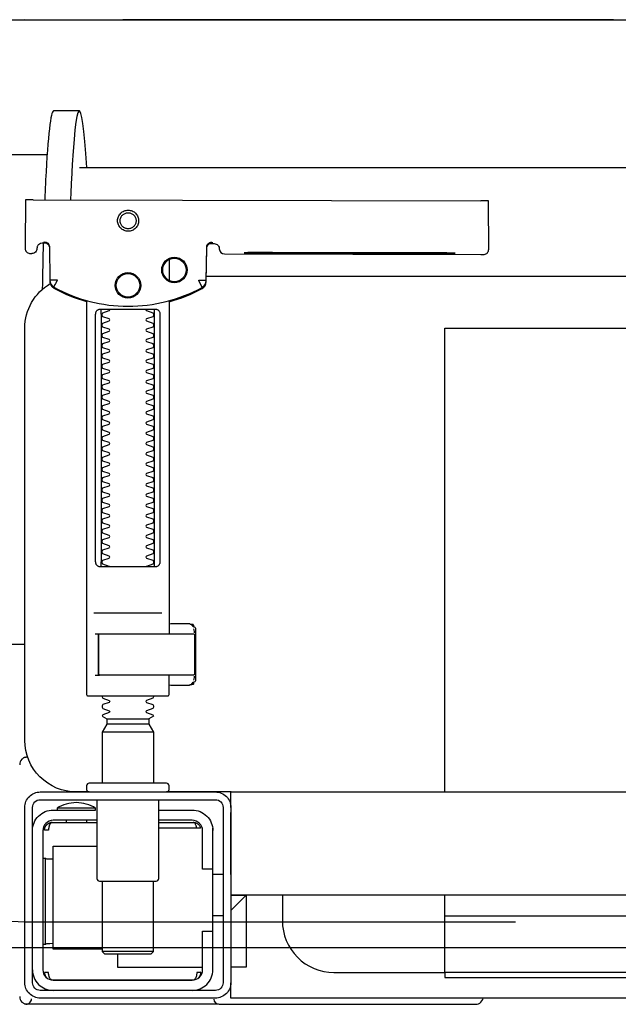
# Model space of a CAD drawing. Header units: millimetres. Extents: x 28600 to 181045, y -399112 to -163690.
# Tile 421 of 482: x 74494 to 74506, y -195445 to -195426. Entities that reach past the tile are written whole.
import ezdxf

# ---------------------------------------------------------------- set-up
doc = ezdxf.new("R2010")
doc.units = ezdxf.units.MM
doc.linetypes.add('CARKOVANA', pattern=[7.5, 5, -2.5])
doc.linetypes.add('HIDDEN2', pattern=[4.7625, 3.175, -1.5875])
doc.layers.get('0').update_dxf_attribs({"color": 8})
for name, color, linetype in [('!! 0_ Istn-sciany', 8, 'Continuous'), ('!! 1_Wyburzenia', 8, 'CARKOVANA'), ('!! 2 ZABUDOWA GK-MDF', 8, 'Continuous')]:
    doc.layers.add(name, color=color, linetype=linetype)
doc.layers.add('!!_@ wypos sanit nd', color=8, linetype='Continuous', plot=False)

# ---------------------------------------------------------------- blocks, each defined once
blk = doc.blocks.new('A$Cff2eaf8b')
for points in [[(-0.18941, 0.09963), (-0.19441, 0.09963)], [(-0.19567, 0.09113), (-0.20939, 0.09113)], [(-0.18941, 0.08863), (-0.04454, 0.08863), (-0.04035, 0.08853), (-0.03617, 0.08824), (-0.032, 0.08775), (-0.02786, 0.08707), (-0.02376, 0.08619), (-0.0197, 0.08513), (-0.0157, 0.08388), (-0.01176, 0.08244), (-0.00789, 0.08082), (-0.0041, 0.07902), (-0.0004, 0.07705), (0.0032, 0.0749), (0.0067, 0.0726), (0.01009, 0.07012), (0.01337, 0.0675)], [(-0.19839, 0.08237), (-0.11148, 0.08219)], [(-0.19594, 0.07411), (-0.19609, 0.07411), (-0.19639, 0.07411), (-0.19593, 0.07402), (-0.19578, 0.07396), (-0.19564, 0.07387), (-0.19551, 0.07376), (-0.1954, 0.07363), (-0.19532, 0.07349), (-0.19526, 0.07333), (-0.19523, 0.07317)], [(-0.16479, 0.06647), (-0.16466, 0.07302), (-0.16465, 0.07318), (-0.16461, 0.07333), (-0.16454, 0.07348), (-0.16445, 0.07361), (-0.16435, 0.07373), (-0.16422, 0.07383), (-0.16409, 0.07391), (-0.16394, 0.07396), (-0.16349, 0.07404), (-0.1638, 0.07405), (-0.16395, 0.07405)], [(-0.172, 0.07079), (-0.172, 0.06674)], [(-0.12195, 0.07209), (-0.15195, 0.07215)], [(-0.15195, 0.07205), (-0.12195, 0.07199)], [(0.16493, 0.0675), (-0.16477, 0.0675)], [(-0.172, 0.06279), (-0.172, -0.00182)], [(-0.1852, 0.06018), (-0.1852, 0.01218)], [(-0.1748, 0.01218), (-0.1748, 0.06018)], [(-0.11847, -0.0325), (-0.11847, 0.0575), (0.11153, 0.0575), (0.11153, -0.0325)], [(-0.17342, 0.00218), (-0.18659, 0.00218)], [(-0.172, 0.00012), (-0.17167, 0.00018), (-0.1682, 0.00018), (-0.1681, 0.00018), (-0.16799, 0.00016), (-0.16789, 0.00007), (-0.16779, 0.00006), (-0.16762, 0.00005), (-0.16752, 0.00005), (-0.16741, 0.00003), (-0.1673, -0.00004), (-0.16725, -0.00018), (-0.16725, -0.00044), (-0.16711, -0.00046), (-0.16701, -0.0005), (-0.16693, -0.00056), (-0.16688, -0.0007), (-0.16688, -0.01094), (-0.16692, -0.01107), (-0.16701, -0.01115), (-0.16725, -0.0112), (-0.16725, -0.01147), (-0.16728, -0.01157), (-0.16735, -0.01164), (-0.16746, -0.01168), (-0.16762, -0.01169), (-0.16775, -0.0117), (-0.16789, -0.01172), (-0.16797, -0.01179), (-0.16807, -0.01182), (-0.1682, -0.01182), (-0.17167, -0.01182), (-0.172, -0.01177)], [(-0.16829, 0.00017), (-0.16772, 0.00003), (-0.16738, -0.00042)], [(-0.18633, -0.00182), (-0.17526, -0.00182), (-0.17367, -0.00182)], [(-0.16723, -0.00083), (-0.16714, -0.00136), (-0.16713, -0.00163)], [(-0.2, -0.00387), (-0.20939, -0.00387)], [(-0.18633, -0.00982), (-0.18551, -0.00982), (-0.18567, -0.00972), (-0.1857, -0.00962)], [(-0.16738, -0.01122), (-0.16772, -0.01167), (-0.16829, -0.01182)], [(-0.16713, -0.01002), (-0.16714, -0.01028), (-0.16723, -0.01081)], [(-0.1841, -0.0183), (-0.1759, -0.0183)], [(-0.175, -0.02092), (-0.185, -0.02092)], [(-0.1759, -0.01936), (-0.1841, -0.01936)], [(-0.20001, -0.0258), (-0.19988, -0.02576), (-0.19976, -0.02573), (-0.19963, -0.02571), (-0.19948, -0.02571)], [(-0.16, -0.0355), (-0.16, -0.0325), (0.16, -0.0325), (0.16, -0.0355)], [(-0.192, -0.038), (-0.192, -0.0384)], [(-0.188, -0.038), (-0.188, -0.0384)], [(-0.16, -0.0485), (-0.16, -0.0365)], [(-0.19478, -0.0384), (-0.186, -0.0384)], [(-0.16664, -0.0395), (-0.16666, -0.03934), (-0.16669, -0.03923), (-0.16672, -0.03912), (-0.16675, -0.03902), (-0.16679, -0.03892), (-0.16684, -0.03881), (-0.16689, -0.03872), (-0.16695, -0.03863), (-0.16702, -0.03855), (-0.1671, -0.03848), (-0.16718, -0.03843), (-0.16729, -0.0384), (-0.16718, -0.03841), (-0.16708, -0.03842), (-0.16696, -0.03845), (-0.16686, -0.03848), (-0.16677, -0.03851), (-0.16666, -0.03856), (-0.16657, -0.03861), (-0.16646, -0.03868), (-0.16636, -0.03876), (-0.16627, -0.03884), (-0.16618, -0.03894), (-0.1661, -0.03904), (-0.16603, -0.03915), (-0.16598, -0.03926), (-0.16593, -0.03938), (-0.16589, -0.0395), (-0.174, -0.0395)], [(-0.174, -0.0384), (-0.16722, -0.0384)], [(-0.185, -0.063), (-0.1945, -0.063), (-0.1945, -0.043), (-0.186, -0.043)], [(-0.19591, -0.04539), (-0.19602, -0.04539), (-0.19616, -0.04539), (-0.19632, -0.04539), (-0.1965, -0.04539)], [(-0.1615, -0.0485), (-0.1635, -0.0485)], [(-0.185, -0.0498), (-0.185, -0.06342), (-0.1845, -0.06392), (-0.1755, -0.06392), (-0.175, -0.06342), (-0.175, -0.0498)], [(0.16, -0.0555), (0.157, -0.0525), (0.16, -0.0525), (-0.16, -0.0525), (-0.157, -0.0525), (-0.16, -0.0555)], [(-0.157, -0.0525), (-0.157, -0.0665), (-0.16, -0.0665)], [(0.10602, -0.0525), (0.10602, -0.05658), (-0.11847, -0.05658)], [(-0.1615, -0.0565), (-0.1635, -0.0565)], [(-0.1965, -0.06201), (-0.19632, -0.06201), (-0.19616, -0.06201), (-0.19602, -0.06201), (-0.19591, -0.06201)], [(-0.175, -0.06342), (-0.185, -0.06342)], [(-0.182, -0.06392), (-0.182, -0.0665), (-0.1655, -0.0665)], [(-0.16636, -0.06865), (-0.16625, -0.06854), (-0.16619, -0.06847), (-0.16612, -0.06839), (-0.16606, -0.0683), (-0.16601, -0.0682), (-0.16596, -0.06811), (-0.16592, -0.06801), (-0.16589, -0.0679), (-0.16586, -0.0678), (-0.16584, -0.06769), (-0.16583, -0.06759), (-0.16583, -0.06749), (-0.16593, -0.0675), (-0.16607, -0.0675), (-0.1663, -0.0675), (-0.16641, -0.0675), (-0.16651, -0.0675), (-0.16661, -0.0675), (-0.16661, -0.0676), (-0.16662, -0.0677), (-0.16663, -0.0678), (-0.16664, -0.0679), (-0.16665, -0.068), (-0.16667, -0.06811), (-0.1667, -0.06821), (-0.16673, -0.06831), (-0.16676, -0.06841), (-0.1668, -0.06852), (-0.16685, -0.06862), (-0.1669, -0.06871), (-0.16697, -0.0688), (-0.16704, -0.06887), (-0.16712, -0.06893), (-0.16725, -0.069), (-0.19475, -0.069), (-0.19493, -0.0689), (-0.19501, -0.06882), (-0.19508, -0.06874), (-0.19513, -0.06865), (-0.19518, -0.06855), (-0.19522, -0.06846), (-0.19526, -0.06835), (-0.19529, -0.06825), (-0.19532, -0.06813), (-0.19534, -0.06803), (-0.19536, -0.06793), (-0.19537, -0.06783), (-0.19538, -0.06772), (-0.19539, -0.0676), (-0.19539, -0.0675), (-0.19617, -0.06751), (-0.19616, -0.06762), (-0.19615, -0.06772), (-0.19613, -0.06783), (-0.19611, -0.06793), (-0.19607, -0.06803), (-0.19603, -0.06813), (-0.19598, -0.06823), (-0.19593, -0.06832), (-0.19586, -0.06841), (-0.19579, -0.06849), (-0.19572, -0.06857), (-0.19563, -0.06865)], [(-0.03305, -0.0725), (-0.16, -0.0725), (-0.16, -0.0695)]]:
    blk.add_lwpolyline(points)
for points in [[(-0.19989, 0.08236), (-0.19995, 0.07336, 0.009369), (-0.19994, 0.07293), (-0.19992, 0.07276), (-0.19986, 0.07259), (-0.19979, 0.07243), (-0.19968, 0.07229), (-0.19955, 0.07217), (-0.19941, 0.07208), (-0.19924, 0.07201), (-0.19908, 0.07197), (-0.19895, 0.07196), (-0.1988, 0.07196)], [(-0.16413, 0.07389), (-0.16324, 0.07389), (-0.16303, 0.07386), (-0.16283, 0.0738), (-0.16264, 0.07369), (-0.16249, 0.07354), (-0.16237, 0.07337), (-0.16228, 0.07317), (-0.16225, 0.07297, 0.002299), (-0.16224, 0.07285, 0.40455), (-0.16124, 0.07188), (-0.11145, 0.07178), (-0.11127, 0.07178), (-0.11111, 0.07178), (-0.111, 0.07178), (-0.11083, 0.07179), (-0.11065, 0.07183), (-0.11049, 0.0719), (-0.11033, 0.072), (-0.1102, 0.07212), (-0.11009, 0.07227), (-0.11001, 0.07243), (-0.10996, 0.07261), (-0.10995, 0.07279), (-0.10997, 0.08178), (-0.10998, 0.08217)], [(-0.19576, 0.07395), (-0.19665, 0.07395, 0.282591), (-0.19754, 0.0734), (-0.19758, 0.07331), (-0.19761, 0.0732), (-0.19763, 0.07311), (-0.19764, 0.07296, -0.415352), (-0.19865, 0.07196)], [(-0.19623, 0.07426), (-0.19588, 0.0742), (-0.19555, 0.07399), (-0.19533, 0.07367), (-0.19523, 0.07332), (-0.19513, 0.06676), (-0.19513, 0.0667, 0.265347), (-0.19435, 0.06544, 0.125711), (-0.17997, 0.06173, 0.125711), (-0.16558, 0.06538, 0.26954), (-0.1648, 0.06667), (-0.16467, 0.07322), (-0.16464, 0.07344), (-0.16456, 0.07365), (-0.16444, 0.07383), (-0.16428, 0.07399), (-0.1641, 0.0741), (-0.16389, 0.07417), (-0.16368, 0.0742)], [(-0.15993, -0.0325), (-0.17249, -0.0325, 0.405519), (-0.172, -0.032), (-0.172, -0.0313, 0.414214), (-0.1725, -0.0308), (-0.1875, -0.0308, 0.414214), (-0.188, -0.0313), (-0.188, -0.032, 0.405519), (-0.18751, -0.0325), (-0.19, -0.0325, -0.414214), (-0.2, -0.0225), (-0.2, 0.0575, -0.266001), (-0.19506, 0.06612)], [(-0.19513, 0.06651), (-0.19511, 0.06632), (-0.19509, 0.06622), (-0.19506, 0.06612), (-0.19503, 0.06602), (-0.19498, 0.06592), (-0.19493, 0.06582), (-0.19488, 0.06573), (-0.19482, 0.06564), (-0.19475, 0.06556), (-0.19468, 0.06548), (-0.1946, 0.06541), (-0.19452, 0.06535), (-0.19443, 0.06529), (-0.19434, 0.06524), (-0.19358, 0.06483), (-0.19281, 0.06445), (-0.19203, 0.0641), (-0.19125, 0.06376), (-0.19045, 0.06345), (-0.18964, 0.06316), (-0.18882, 0.06289), (-0.188, 0.06265), (-0.188, -0.01362, 0.414214), (-0.1878, -0.01382), (-0.17545, -0.01382), (-0.1722, -0.01382, 0.414214), (-0.172, -0.01362), (-0.172, -0.00982)], [(-0.172, 0.0626), (-0.17117, 0.06284), (-0.17034, 0.0631), (-0.16952, 0.06339), (-0.16872, 0.0637), (-0.16792, 0.06404), (-0.16713, 0.06439), (-0.16635, 0.06477), (-0.16558, 0.06518), (-0.16557, 0.06518, 0.269546), (-0.16479, 0.06647)], [(-0.18353, 0.01118, 0.182836), (-0.18364, 0.01127), (-0.18485, 0.01168, 0.050055), (-0.185, 0.01194), (-0.185, 0.01222, 0.050055), (-0.18485, 0.01248), (-0.18364, 0.01289, 0.719897), (-0.18364, 0.01327), (-0.18485, 0.01368, 0.050055), (-0.185, 0.01394), (-0.185, 0.01422, 0.050055), (-0.18485, 0.01448), (-0.18364, 0.01489, 0.719897), (-0.18364, 0.01527), (-0.18485, 0.01568, 0.050055), (-0.185, 0.01594), (-0.185, 0.01622, 0.050055), (-0.18485, 0.01648), (-0.18364, 0.01689, 0.719897), (-0.18364, 0.01727), (-0.18485, 0.01768, 0.050055), (-0.185, 0.01794), (-0.185, 0.01822, 0.050055), (-0.18485, 0.01848), (-0.18364, 0.01889, 0.719897), (-0.18364, 0.01927), (-0.18485, 0.01968, 0.050055), (-0.185, 0.01994), (-0.185, 0.02022, 0.050055), (-0.18485, 0.02048), (-0.18364, 0.02089, 0.719897), (-0.18364, 0.02127), (-0.18485, 0.02168, 0.050055), (-0.185, 0.02194), (-0.185, 0.02222, 0.050055), (-0.18485, 0.02248), (-0.18364, 0.02289, 0.719897), (-0.18364, 0.02327), (-0.18485, 0.02368, 0.050055), (-0.185, 0.02394), (-0.185, 0.02422, 0.050055), (-0.18485, 0.02448), (-0.18364, 0.02489, 0.719897), (-0.18364, 0.02527), (-0.18485, 0.02568, 0.050055), (-0.185, 0.02594), (-0.185, 0.02622, 0.050055), (-0.18485, 0.02648), (-0.18364, 0.02689, 0.719897), (-0.18364, 0.02727), (-0.18485, 0.02768, 0.050055), (-0.185, 0.02794), (-0.185, 0.02822, 0.050055), (-0.18485, 0.02848), (-0.18364, 0.02889, 0.719897), (-0.18364, 0.02927), (-0.18485, 0.02968, 0.050055), (-0.185, 0.02994), (-0.185, 0.03022, 0.050055), (-0.18485, 0.03048), (-0.18364, 0.03089, 0.719897), (-0.18364, 0.03127), (-0.18485, 0.03168, 0.050055), (-0.185, 0.03194), (-0.185, 0.03222, 0.050055), (-0.18485, 0.03248), (-0.18364, 0.03289, 0.719897), (-0.18364, 0.03327), (-0.18485, 0.03368, 0.050055), (-0.185, 0.03394), (-0.185, 0.03422, 0.050055), (-0.18485, 0.03448), (-0.18364, 0.03489, 0.719897), (-0.18364, 0.03527), (-0.18485, 0.03568, 0.050055), (-0.185, 0.03594), (-0.185, 0.03622, 0.050055), (-0.18485, 0.03648), (-0.18364, 0.03689, 0.719897), (-0.18364, 0.03727), (-0.18485, 0.03768, 0.050055), (-0.185, 0.03794), (-0.185, 0.03822, 0.050055), (-0.18485, 0.03848), (-0.18364, 0.03889, 0.719897), (-0.18364, 0.03927), (-0.18485, 0.03968, 0.050055), (-0.185, 0.03994), (-0.185, 0.04022, 0.050055), (-0.18485, 0.04048), (-0.18364, 0.04089, 0.719897), (-0.18364, 0.04127), (-0.18485, 0.04168, 0.050055), (-0.185, 0.04194), (-0.185, 0.04222, 0.050055), (-0.18485, 0.04248), (-0.18364, 0.04289, 0.719897), (-0.18364, 0.04327), (-0.18485, 0.04368, 0.050055), (-0.185, 0.04394), (-0.185, 0.04422, 0.050055), (-0.18485, 0.04448), (-0.18364, 0.04489, 0.719897), (-0.18364, 0.04527), (-0.18485, 0.04568, 0.050055), (-0.185, 0.04594), (-0.185, 0.04622, 0.050055), (-0.18485, 0.04648), (-0.18364, 0.04689, 0.719897), (-0.18364, 0.04727), (-0.18485, 0.04768, 0.050055), (-0.185, 0.04794), (-0.185, 0.04822, 0.050055), (-0.18485, 0.04848), (-0.18364, 0.04889, 0.719897), (-0.18364, 0.04927), (-0.18485, 0.04968, 0.050055), (-0.185, 0.04994), (-0.185, 0.05022, 0.050055), (-0.18485, 0.05048), (-0.18364, 0.05089, 0.719897), (-0.18364, 0.05127), (-0.18485, 0.05168, 0.050055), (-0.185, 0.05194), (-0.185, 0.05222, 0.050055), (-0.18485, 0.05248), (-0.18364, 0.05289, 0.719897), (-0.18364, 0.05327), (-0.18485, 0.05368, 0.050055), (-0.185, 0.05394), (-0.185, 0.05422, 0.050055), (-0.18485, 0.05448), (-0.18364, 0.05489, 0.719897), (-0.18364, 0.05527), (-0.18485, 0.05568, 0.050055), (-0.185, 0.05594), (-0.185, 0.05622, 0.050055), (-0.18485, 0.05648), (-0.18364, 0.05689, 0.719897), (-0.18364, 0.05727), (-0.18485, 0.05768, 0.050055), (-0.185, 0.05794), (-0.185, 0.05822, 0.050055), (-0.18485, 0.05848), (-0.18364, 0.05889, 0.719897), (-0.18364, 0.05927), (-0.18485, 0.05968, 0.050055), (-0.185, 0.05994), (-0.185, 0.06022, 0.050055), (-0.18485, 0.06048), (-0.18364, 0.06089, 0.474594), (-0.18353, 0.06118)], [(-0.17647, 0.06118, 0.474594), (-0.17636, 0.06089), (-0.17515, 0.06048, 0.050055), (-0.175, 0.06022), (-0.175, 0.05994, 0.050055), (-0.17515, 0.05968), (-0.17636, 0.05927, 0.719897), (-0.17636, 0.05889), (-0.17515, 0.05848, 0.050055), (-0.175, 0.05822), (-0.175, 0.05794, 0.050055), (-0.17515, 0.05768), (-0.17636, 0.05727, 0.719897), (-0.17636, 0.05689), (-0.17515, 0.05648, 0.050055), (-0.175, 0.05622), (-0.175, 0.05594, 0.050055), (-0.17515, 0.05568), (-0.17636, 0.05527, 0.719897), (-0.17636, 0.05489), (-0.17515, 0.05448, 0.050055), (-0.175, 0.05422), (-0.175, 0.05394, 0.050055), (-0.17515, 0.05368), (-0.17636, 0.05327, 0.719897), (-0.17636, 0.05289), (-0.17515, 0.05248, 0.050055), (-0.175, 0.05222), (-0.175, 0.05194, 0.050055), (-0.17515, 0.05168), (-0.17636, 0.05127, 0.719897), (-0.17636, 0.05089), (-0.17515, 0.05048, 0.050055), (-0.175, 0.05022), (-0.175, 0.04994, 0.050055), (-0.17515, 0.04968), (-0.17636, 0.04927, 0.719897), (-0.17636, 0.04889), (-0.17515, 0.04848, 0.050055), (-0.175, 0.04822), (-0.175, 0.04794, 0.050055), (-0.17515, 0.04768), (-0.17636, 0.04727, 0.719897), (-0.17636, 0.04689), (-0.17515, 0.04648, 0.050055), (-0.175, 0.04622), (-0.175, 0.04594, 0.050055), (-0.17515, 0.04568), (-0.17636, 0.04527, 0.719897), (-0.17636, 0.04489), (-0.17515, 0.04448, 0.050055), (-0.175, 0.04422), (-0.175, 0.04394, 0.050055), (-0.17515, 0.04368), (-0.17636, 0.04327, 0.719897), (-0.17636, 0.04289), (-0.17515, 0.04248, 0.050055), (-0.175, 0.04222), (-0.175, 0.04194, 0.050055), (-0.17515, 0.04168), (-0.17636, 0.04127, 0.719897), (-0.17636, 0.04089), (-0.17515, 0.04048, 0.050055), (-0.175, 0.04022), (-0.175, 0.03994, 0.050055), (-0.17515, 0.03968), (-0.17636, 0.03927, 0.719897), (-0.17636, 0.03889), (-0.17515, 0.03848, 0.050055), (-0.175, 0.03822), (-0.175, 0.03794, 0.050055), (-0.17515, 0.03768), (-0.17636, 0.03727, 0.719897), (-0.17636, 0.03689), (-0.17515, 0.03648, 0.050055), (-0.175, 0.03622), (-0.175, 0.03594, 0.050055), (-0.17515, 0.03568), (-0.17636, 0.03527, 0.719897), (-0.17636, 0.03489), (-0.17515, 0.03448, 0.050055), (-0.175, 0.03422), (-0.175, 0.03394, 0.050055), (-0.17515, 0.03368), (-0.17636, 0.03327, 0.719897), (-0.17636, 0.03289), (-0.17515, 0.03248, 0.050055), (-0.175, 0.03222), (-0.175, 0.03194, 0.050055), (-0.17515, 0.03168), (-0.17636, 0.03127, 0.719897), (-0.17636, 0.03089), (-0.17515, 0.03048, 0.050055), (-0.175, 0.03022), (-0.175, 0.02994, 0.050055), (-0.17515, 0.02968), (-0.17636, 0.02927, 0.719897), (-0.17636, 0.02889), (-0.17515, 0.02848, 0.050055), (-0.175, 0.02822), (-0.175, 0.02794, 0.050055), (-0.17515, 0.02768), (-0.17636, 0.02727, 0.719897), (-0.17636, 0.02689), (-0.17515, 0.02648, 0.050055), (-0.175, 0.02622), (-0.175, 0.02594, 0.050055), (-0.17515, 0.02568), (-0.17636, 0.02527, 0.719897), (-0.17636, 0.02489), (-0.17515, 0.02448, 0.050055), (-0.175, 0.02422), (-0.175, 0.02394, 0.050055), (-0.17515, 0.02368), (-0.17636, 0.02327, 0.719897), (-0.17636, 0.02289), (-0.17515, 0.02248, 0.050055), (-0.175, 0.02222), (-0.175, 0.02194, 0.050055), (-0.17515, 0.02168), (-0.17636, 0.02127, 0.719897), (-0.17636, 0.02089), (-0.17515, 0.02048, 0.050055), (-0.175, 0.02022), (-0.175, 0.01994, 0.050055), (-0.17515, 0.01968), (-0.17636, 0.01927, 0.719897), (-0.17636, 0.01889), (-0.17515, 0.01848, 0.050055), (-0.175, 0.01822), (-0.175, 0.01794, 0.050055), (-0.17515, 0.01768), (-0.17636, 0.01727, 0.719897), (-0.17636, 0.01689), (-0.17515, 0.01648, 0.050055), (-0.175, 0.01622), (-0.175, 0.01594, 0.050055), (-0.17515, 0.01568), (-0.17636, 0.01527, 0.719897), (-0.17636, 0.01489), (-0.17515, 0.01448, 0.050055), (-0.175, 0.01422), (-0.175, 0.01394, 0.050055), (-0.17515, 0.01368), (-0.17636, 0.01327, 0.719897), (-0.17636, 0.01289), (-0.17515, 0.01248, 0.050055), (-0.175, 0.01222), (-0.175, 0.01194, 0.050055), (-0.17515, 0.01168), (-0.17636, 0.01127, 0.182836), (-0.17647, 0.01118)], [(-0.1857, -0.00202), (-0.1857, -0.00962), (-0.1857, -0.00202), (-0.18567, -0.00192), (-0.18559, -0.00184), (-0.17696, -0.00182), (-0.16725, -0.00182, -0.414214), (-0.16705, -0.00202), (-0.16705, -0.00962, -0.414214), (-0.16725, -0.00982), (-0.18543, -0.00982), (-0.18553, -0.00978), (-0.1856, -0.00962)], [(-0.185, -0.01382), (-0.185, -0.01406, -0.050055), (-0.18485, -0.01432), (-0.18364, -0.01473, -0.719897), (-0.18364, -0.01511), (-0.18485, -0.01552, -0.050055), (-0.185, -0.01578), (-0.185, -0.01606, -0.050055), (-0.18485, -0.01632), (-0.18364, -0.01673, -0.719897), (-0.18364, -0.01711), (-0.18485, -0.01752, -0.050055), (-0.185, -0.01778), (-0.1841, -0.0183), (-0.1841, -0.01936), (-0.185, -0.02092), (-0.185, -0.0308)], [(-0.175, -0.01382), (-0.175, -0.01406, 0.050055), (-0.17515, -0.01432), (-0.17636, -0.01473, 0.719897), (-0.17636, -0.01511), (-0.17515, -0.01552, 0.050055), (-0.175, -0.01578), (-0.175, -0.01606, 0.050055), (-0.17515, -0.01632), (-0.17636, -0.01673, 0.719897), (-0.17636, -0.01711), (-0.17515, -0.01752, 0.050055), (-0.175, -0.01778), (-0.1759, -0.0183), (-0.1759, -0.01936), (-0.175, -0.02092), (-0.175, -0.0308)], [(-0.20011, -0.02584, 0.091301), (-0.20056, -0.02614, 0.198909), (-0.20099, -0.02721)], [(-0.19945, -0.02578, 0.170835), (-0.20011, -0.02584)], [(-0.186, -0.034), (-0.186, -0.0493, 0.414214), (-0.1855, -0.0498), (-0.1745, -0.0498, 0.414214), (-0.174, -0.0493), (-0.174, -0.034)], [(-0.1985, -0.04, -0.414214), (-0.1945, -0.036), (-0.18625, -0.036), (-0.18625, -0.03562), (-0.19375, -0.03562), (-0.19375, -0.036)], [(-0.18625, -0.03562, 0.119096), (-0.19, -0.03454, 0.119096), (-0.19375, -0.03562)], [(-0.174, -0.036), (-0.1675, -0.036, -0.414214), (-0.1635, -0.04), (-0.16353, -0.0395)], [(-0.186, -0.038), (-0.1945, -0.038, 0.414214), (-0.1965, -0.04), (-0.1965, -0.067, 0.414214), (-0.1945, -0.069), (-0.1675, -0.069, 0.414214), (-0.1655, -0.067), (-0.1655, -0.0595), (-0.1635, -0.0595), (-0.1635, -0.04)], [(-0.1635, -0.0475), (-0.1655, -0.0475), (-0.1655, -0.04, 0.414214), (-0.1675, -0.038), (-0.174, -0.038)], [(-0.1945, -0.06193), (-0.19515, -0.06194), (-0.19542, -0.06194), (-0.1956, -0.06194), (-0.19567, -0.06194, 0.116465), (-0.19589, -0.062), (-0.19601, -0.06205), (-0.19601, -0.04535), (-0.19589, -0.0454, 0.116465), (-0.19567, -0.04546), (-0.19542, -0.04546), (-0.19515, -0.04546), (-0.1945, -0.04547)], [(-0.15, -0.0525), (-0.15, -0.0575, 0.414214), (-0.14, -0.0675), (-0.11847, -0.0675), (-0.11847, -0.0525)], [(-0.1675, -0.071, 0.414214), (-0.1635, -0.067), (-0.1635, -0.0595)], [(-0.1985, -0.067, 0.414214), (-0.1945, -0.071)], [(-0.20099, -0.0722, 0.198909), (-0.20056, -0.07326, 0.091301), (-0.20011, -0.07356)], [(-0.1633, -0.0727, 0.412536), (-0.1623, -0.0737), (-0.11251, -0.0737), (-0.11222, -0.07367), (-0.11194, -0.07358), (-0.11168, -0.07345), (-0.11145, -0.07326), (-0.11126, -0.07304), (-0.11112, -0.07278), (-0.11104, -0.0725)], [(-0.16237, -0.07369), (-0.1625, -0.07369), (-0.16269, -0.07369), (-0.16294, -0.07369), (-0.16323, -0.07369), (-0.16357, -0.07369), (-0.16393, -0.07369), (-0.16428, -0.07369), (-0.19771, -0.07369), (-0.19841, -0.07369), (-0.19903, -0.07369), (-0.19948, -0.07369), (-0.19961, -0.07369), (-0.19973, -0.07367), (-0.19984, -0.07365), (-0.20003, -0.07359, 0.517033), (-0.1987, -0.07266)]]:
    blk.add_lwpolyline(points, format="xyb")
for points in [[(-0.17994, 0.08038), (-0.17974, 0.08037), (-0.17954, 0.08034), (-0.17935, 0.08029), (-0.17916, 0.08022), (-0.17897, 0.08013), (-0.1788, 0.08003), (-0.17864, 0.07991), (-0.17849, 0.07978), (-0.17836, 0.07963), (-0.17824, 0.07947), (-0.17814, 0.07929), (-0.17805, 0.07911), (-0.17798, 0.07892), (-0.17793, 0.07873), (-0.17791, 0.07853), (-0.1779, 0.07833), (-0.17791, 0.07813), (-0.17794, 0.07793), (-0.17799, 0.07773), (-0.17805, 0.07754), (-0.17814, 0.07736), (-0.17824, 0.07719), (-0.17836, 0.07703), (-0.1785, 0.07688), (-0.17865, 0.07675), (-0.17881, 0.07663), (-0.17898, 0.07652), (-0.17916, 0.07644), (-0.17935, 0.07637), (-0.17955, 0.07632), (-0.17975, 0.07629), (-0.17995, 0.07628), (-0.18015, 0.07629), (-0.18035, 0.07632), (-0.18054, 0.07637), (-0.18073, 0.07644), (-0.18091, 0.07653), (-0.18109, 0.07663), (-0.18125, 0.07675), (-0.18139, 0.07689), (-0.18153, 0.07704), (-0.18165, 0.0772), (-0.18175, 0.07737), (-0.18184, 0.07755), (-0.1819, 0.07774), (-0.18195, 0.07794), (-0.18198, 0.07813), (-0.18199, 0.07834), (-0.18198, 0.07854), (-0.18195, 0.07873), (-0.1819, 0.07893), (-0.18183, 0.07912), (-0.18175, 0.0793), (-0.18164, 0.07947), (-0.18152, 0.07963), (-0.18139, 0.07978), (-0.18124, 0.07992), (-0.18108, 0.08004), (-0.18091, 0.08014), (-0.18072, 0.08022), (-0.18053, 0.08029), (-0.18034, 0.08034), (-0.18014, 0.08037)], [(-0.17994, 0.07987), (-0.17979, 0.07987), (-0.17964, 0.07984), (-0.17949, 0.07981), (-0.17935, 0.07976), (-0.17921, 0.07969), (-0.17908, 0.07961), (-0.17896, 0.07952), (-0.17885, 0.07942), (-0.17874, 0.07931), (-0.17865, 0.07918), (-0.17858, 0.07905), (-0.17851, 0.07892), (-0.17846, 0.07877), (-0.17842, 0.07862), (-0.1784, 0.07847), (-0.17839, 0.07832), (-0.1784, 0.07817), (-0.17842, 0.07802), (-0.17846, 0.07787), (-0.17851, 0.07773), (-0.17858, 0.07759), (-0.17866, 0.07746), (-0.17875, 0.07734), (-0.17885, 0.07723), (-0.17896, 0.07712), (-0.17909, 0.07703), (-0.17922, 0.07696), (-0.17935, 0.07689), (-0.1795, 0.07684), (-0.17964, 0.0768), (-0.1798, 0.07678), (-0.17995, 0.07677), (-0.1801, 0.07678), (-0.18025, 0.07681), (-0.1804, 0.07684), (-0.18054, 0.07689), (-0.18068, 0.07696), (-0.18081, 0.07704), (-0.18093, 0.07713), (-0.18104, 0.07723), (-0.18114, 0.07734), (-0.18123, 0.07747), (-0.18131, 0.0776), (-0.18138, 0.07773), (-0.18143, 0.07788), (-0.18146, 0.07803), (-0.18149, 0.07818), (-0.18149, 0.07833), (-0.18149, 0.07848), (-0.18146, 0.07863), (-0.18143, 0.07878), (-0.18137, 0.07892), (-0.18131, 0.07906), (-0.18123, 0.07919), (-0.18114, 0.07931), (-0.18104, 0.07942), (-0.18092, 0.07952), (-0.1808, 0.07962), (-0.18067, 0.07969), (-0.18053, 0.07976), (-0.18039, 0.07981), (-0.18024, 0.07985), (-0.18009, 0.07987)], [(-0.17471, 0.06118), (-0.17462, 0.06118), (-0.17454, 0.06117), (-0.17445, 0.06115), (-0.17437, 0.06113), (-0.17428, 0.06109), (-0.1742, 0.06105), (-0.17413, 0.061), (-0.17406, 0.06095), (-0.174, 0.06088), (-0.17394, 0.06081), (-0.17389, 0.06072), (-0.17384, 0.06062), (-0.17381, 0.06052), (-0.17378, 0.06041), (-0.17376, 0.06029), (-0.17376, 0.06018), (-0.17376, 0.01218), (-0.17376, 0.01206), (-0.17378, 0.01195), (-0.17381, 0.01184), (-0.17384, 0.01173), (-0.17389, 0.01164), (-0.17394, 0.01155), (-0.174, 0.01148), (-0.17406, 0.01141), (-0.17413, 0.01135), (-0.1742, 0.01131), (-0.17428, 0.01126), (-0.17437, 0.01123), (-0.17445, 0.01121), (-0.17454, 0.01119), (-0.17462, 0.01118), (-0.17471, 0.01118), (-0.18529, 0.01118), (-0.18538, 0.01118), (-0.18547, 0.01119), (-0.18555, 0.01121), (-0.18564, 0.01123), (-0.18572, 0.01126), (-0.1858, 0.01131), (-0.18587, 0.01135), (-0.18594, 0.01141), (-0.18601, 0.01148), (-0.18606, 0.01155), (-0.18612, 0.01164), (-0.18616, 0.01173), (-0.1862, 0.01184), (-0.18623, 0.01195), (-0.18624, 0.01206), (-0.18625, 0.01218), (-0.18625, 0.06018), (-0.18624, 0.06029), (-0.18623, 0.06041), (-0.1862, 0.06052), (-0.18616, 0.06062), (-0.18612, 0.06072), (-0.18606, 0.06081), (-0.18601, 0.06088), (-0.18594, 0.06095), (-0.18587, 0.061), (-0.1858, 0.06105), (-0.18572, 0.06109), (-0.18564, 0.06113), (-0.18555, 0.06115), (-0.18547, 0.06117), (-0.18538, 0.06118), (-0.18529, 0.06118)], [(-0.19467, -0.0384), (-0.19467, -0.0384), (-0.19467, -0.0384), (-0.19466, -0.0384), (-0.19466, -0.0384), (-0.19466, -0.0384), (-0.19466, -0.0384), (-0.19466, -0.0384), (-0.19466, -0.0384), (-0.19466, -0.0384), (-0.19466, -0.0384), (-0.19466, -0.0384), (-0.19466, -0.0384), (-0.19466, -0.0384), (-0.19466, -0.0384), (-0.19467, -0.0384), (-0.19467, -0.0384), (-0.19467, -0.0384), (-0.19467, -0.0384), (-0.19467, -0.0384), (-0.19468, -0.0384), (-0.19468, -0.0384), (-0.19468, -0.0384), (-0.19469, -0.0384), (-0.1947, -0.0384), (-0.19471, -0.0384), (-0.19471, -0.0384), (-0.19471, -0.0384), (-0.19471, -0.0384), (-0.19472, -0.0384), (-0.19472, -0.0384), (-0.19472, -0.0384), (-0.19472, -0.03841), (-0.19473, -0.03841), (-0.19473, -0.03841), (-0.19473, -0.03841), (-0.19473, -0.03841), (-0.19473, -0.03841), (-0.19474, -0.03841), (-0.19474, -0.03841), (-0.19474, -0.03841), (-0.19474, -0.03841), (-0.19474, -0.03841), (-0.19474, -0.03841), (-0.19475, -0.03841), (-0.19475, -0.03841), (-0.19475, -0.03841), (-0.19475, -0.03841), (-0.19476, -0.03841), (-0.19476, -0.03841), (-0.19476, -0.03841), (-0.19476, -0.03841), (-0.19477, -0.03842), (-0.19477, -0.03842), (-0.19477, -0.03842), (-0.19478, -0.03842), (-0.19479, -0.03842), (-0.19479, -0.03842), (-0.1948, -0.03843), (-0.19481, -0.03843), (-0.19481, -0.03843), (-0.19482, -0.03844), (-0.19483, -0.03844), (-0.19484, -0.03844), (-0.19484, -0.03845), (-0.19485, -0.03845), (-0.19486, -0.03845), (-0.19486, -0.03846), (-0.19487, -0.03846), (-0.19488, -0.03847), (-0.19489, -0.03847), (-0.19489, -0.03848), (-0.1949, -0.03848), (-0.19491, -0.03849), (-0.19491, -0.03849), (-0.19492, -0.0385), (-0.19493, -0.0385), (-0.19493, -0.03851), (-0.19494, -0.03851), (-0.19495, -0.03852), (-0.19495, -0.03852), (-0.19496, -0.03853), (-0.19497, -0.03854), (-0.19497, -0.03854), (-0.19498, -0.03855), (-0.19499, -0.03856), (-0.19499, -0.03856), (-0.195, -0.03857), (-0.19501, -0.03858), (-0.19501, -0.03859), (-0.19502, -0.03859), (-0.19503, -0.0386), (-0.19503, -0.03861), (-0.19504, -0.03862), (-0.19505, -0.03862), (-0.19505, -0.03863), (-0.19506, -0.03864), (-0.19507, -0.03865), (-0.19507, -0.03866), (-0.19508, -0.03867), (-0.19508, -0.03868), (-0.19509, -0.03869), (-0.1951, -0.03869), (-0.1951, -0.0387), (-0.19511, -0.03871), (-0.19511, -0.03872), (-0.19512, -0.03873), (-0.19512, -0.03874), (-0.19513, -0.03875), (-0.19514, -0.03876), (-0.19514, -0.03877), (-0.19515, -0.03878), (-0.19515, -0.03879), (-0.19516, -0.0388), (-0.19516, -0.03881), (-0.19517, -0.03882), (-0.19517, -0.03884), (-0.19518, -0.03885), (-0.19518, -0.03886), (-0.19519, -0.03887), (-0.1952, -0.03888), (-0.1952, -0.03889), (-0.19521, -0.0389), (-0.19521, -0.03891), (-0.19521, -0.03893), (-0.19522, -0.03894), (-0.19522, -0.03895), (-0.19523, -0.03896), (-0.19523, -0.03897), (-0.19524, -0.03899), (-0.19524, -0.039), (-0.19525, -0.03901), (-0.19525, -0.03902), (-0.19526, -0.03905), (-0.19527, -0.03907), (-0.19528, -0.0391), (-0.19528, -0.03912), (-0.19529, -0.03915), (-0.1953, -0.03918), (-0.19531, -0.0392), (-0.19531, -0.03923), (-0.19532, -0.03926), (-0.19532, -0.03928), (-0.19533, -0.03931), (-0.19533, -0.03933), (-0.19534, -0.03936), (-0.19534, -0.03939), (-0.19535, -0.03941), (-0.19535, -0.03944), (-0.19536, -0.03947), (-0.19536, -0.03949), (-0.19536, -0.03952), (-0.19537, -0.03955), (-0.19537, -0.03957), (-0.19537, -0.0396), (-0.19537, -0.03961), (-0.19537, -0.03962), (-0.19538, -0.03963), (-0.19538, -0.03963), (-0.19538, -0.03964), (-0.19538, -0.03965), (-0.19538, -0.03965), (-0.19538, -0.03966), (-0.19538, -0.03966), (-0.19538, -0.03967), (-0.19538, -0.03967), (-0.19538, -0.03968), (-0.19538, -0.03969), (-0.19538, -0.03969), (-0.19538, -0.0397), (-0.19538, -0.0397), (-0.19538, -0.0397), (-0.19538, -0.03971), (-0.19538, -0.03971), (-0.19538, -0.03972), (-0.19538, -0.03972), (-0.19538, -0.03972), (-0.19538, -0.03973), (-0.19538, -0.03973), (-0.19538, -0.03973), (-0.19538, -0.03974), (-0.19538, -0.03974), (-0.19538, -0.03974), (-0.19538, -0.03974), (-0.19538, -0.03975), (-0.19538, -0.03975), (-0.19538, -0.03975), (-0.19538, -0.03976), (-0.19538, -0.03976), (-0.19538, -0.03977), (-0.19538, -0.03977), (-0.19539, -0.03978), (-0.19539, -0.03978), (-0.19539, -0.03979), (-0.19539, -0.03979), (-0.19539, -0.03979), (-0.19539, -0.0398), (-0.19539, -0.0398), (-0.19539, -0.03981), (-0.19539, -0.03981), (-0.19539, -0.03982), (-0.19538, -0.03982), (-0.19538, -0.03983), (-0.19538, -0.03983), (-0.19538, -0.03984), (-0.19538, -0.03984), (-0.19538, -0.03984), (-0.19538, -0.03985), (-0.19538, -0.03986), (-0.19538, -0.03986), (-0.19538, -0.03987), (-0.19538, -0.03987), (-0.19538, -0.03987), (-0.19538, -0.03988), (-0.19538, -0.03988), (-0.19538, -0.03989), (-0.19538, -0.03989), (-0.19538, -0.03989), (-0.19538, -0.03989), (-0.19538, -0.0399), (-0.19538, -0.0399), (-0.19539, -0.0399), (-0.19539, -0.0399), (-0.19539, -0.0399), (-0.19539, -0.0399), (-0.19539, -0.0399), (-0.19539, -0.03991), (-0.1954, -0.03991), (-0.1954, -0.03991), (-0.1954, -0.03991), (-0.1954, -0.03991), (-0.1954, -0.03991), (-0.19541, -0.03991), (-0.19541, -0.03991), (-0.19542, -0.03991), (-0.19542, -0.03991), (-0.19543, -0.0399), (-0.19544, -0.0399), (-0.19545, -0.0399), (-0.19545, -0.0399), (-0.19546, -0.0399), (-0.19546, -0.0399), (-0.19547, -0.0399), (-0.19547, -0.0399), (-0.19548, -0.0399), (-0.19549, -0.0399), (-0.1955, -0.0399), (-0.1955, -0.0399), (-0.19551, -0.0399), (-0.19552, -0.0399), (-0.19553, -0.0399), (-0.19554, -0.0399), (-0.19555, -0.0399), (-0.19556, -0.0399), (-0.19557, -0.0399), (-0.19558, -0.0399), (-0.19559, -0.0399), (-0.19561, -0.0399), (-0.19564, -0.0399), (-0.19566, -0.0399), (-0.19568, -0.0399), (-0.1957, -0.0399), (-0.19574, -0.0399), (-0.19576, -0.0399), (-0.19578, -0.0399), (-0.19595, -0.0399), (-0.19596, -0.0399), (-0.19598, -0.0399), (-0.19599, -0.0399), (-0.19601, -0.0399), (-0.19602, -0.0399), (-0.19603, -0.0399), (-0.19604, -0.0399), (-0.19605, -0.0399), (-0.19606, -0.0399), (-0.19607, -0.0399), (-0.19608, -0.0399), (-0.19609, -0.0399), (-0.1961, -0.0399), (-0.19611, -0.0399), (-0.19612, -0.0399), (-0.19613, -0.03989), (-0.19614, -0.03989), (-0.19614, -0.03989), (-0.19615, -0.03989), (-0.19615, -0.03989), (-0.19615, -0.03989), (-0.19615, -0.03989), (-0.19616, -0.03989), (-0.19616, -0.03989), (-0.19616, -0.03989), (-0.19616, -0.0399), (-0.19616, -0.0399), (-0.19616, -0.0399), (-0.19616, -0.0399), (-0.19616, -0.0399), (-0.19617, -0.0399), (-0.19617, -0.03991), (-0.19617, -0.03991), (-0.19617, -0.03991), (-0.19617, -0.03991), (-0.19617, -0.03991), (-0.19617, -0.03991), (-0.19617, -0.03991), (-0.19617, -0.03991), (-0.19617, -0.03991), (-0.19617, -0.03991), (-0.19617, -0.0399), (-0.19617, -0.0399), (-0.19617, -0.0399), (-0.19617, -0.03989), (-0.19617, -0.03989), (-0.19617, -0.03989), (-0.19617, -0.03988), (-0.19617, -0.03987), (-0.19617, -0.03986), (-0.19617, -0.03985), (-0.19617, -0.03984), (-0.19617, -0.03984), (-0.19617, -0.03984), (-0.19617, -0.03983), (-0.19617, -0.03983), (-0.19617, -0.03982), (-0.19617, -0.03982), (-0.19617, -0.03981), (-0.19616, -0.0398), (-0.19616, -0.03979), (-0.19616, -0.03979), (-0.19616, -0.03978), (-0.19616, -0.03978), (-0.19616, -0.03977), (-0.19616, -0.03977), (-0.19616, -0.03977), (-0.19616, -0.03976), (-0.19616, -0.03976), (-0.19616, -0.03975), (-0.19616, -0.03975), (-0.19616, -0.03974), (-0.19616, -0.03974), (-0.19616, -0.03973), (-0.19616, -0.03973), (-0.19616, -0.03972), (-0.19616, -0.03972), (-0.19616, -0.03972), (-0.19616, -0.03972), (-0.19616, -0.03971), (-0.19616, -0.03971), (-0.19616, -0.0397), (-0.19615, -0.0397), (-0.19615, -0.0397), (-0.19615, -0.03969), (-0.19615, -0.03969), (-0.19615, -0.03968), (-0.19615, -0.03967), (-0.19615, -0.03967), (-0.19615, -0.03966), (-0.19615, -0.03966), (-0.19615, -0.03965), (-0.19615, -0.03964), (-0.19614, -0.03964), (-0.19614, -0.03963), (-0.19614, -0.03962), (-0.19614, -0.03962), (-0.19614, -0.03961), (-0.19614, -0.0396), (-0.19614, -0.03959), (-0.19613, -0.03958), (-0.19613, -0.03958), (-0.19613, -0.03957), (-0.19613, -0.03955), (-0.19612, -0.03954), (-0.19612, -0.03952), (-0.19611, -0.0395), (-0.19611, -0.03949), (-0.1961, -0.03947), (-0.1961, -0.03945), (-0.19609, -0.03944), (-0.19609, -0.03942), (-0.19608, -0.03941), (-0.19608, -0.03939), (-0.19607, -0.03937), (-0.19607, -0.03936), (-0.19606, -0.03934), (-0.19605, -0.03933), (-0.19605, -0.03931), (-0.19604, -0.0393), (-0.19603, -0.03928), (-0.19603, -0.03927), (-0.19602, -0.03925), (-0.19601, -0.03923), (-0.196, -0.03922), (-0.196, -0.0392), (-0.19599, -0.03919), (-0.19598, -0.03918), (-0.19597, -0.03916), (-0.19596, -0.03915), (-0.19596, -0.03913), (-0.19595, -0.03912), (-0.19594, -0.0391), (-0.19593, -0.03909), (-0.19592, -0.03907), (-0.19591, -0.03906), (-0.1959, -0.03905), (-0.19589, -0.03903), (-0.19588, -0.03902), (-0.19587, -0.03901), (-0.19586, -0.03899), (-0.19585, -0.03898), (-0.19584, -0.03897), (-0.19583, -0.03895), (-0.19582, -0.03894), (-0.19581, -0.03893), (-0.1958, -0.03891), (-0.19579, -0.0389), (-0.19577, -0.03889), (-0.19576, -0.03888), (-0.19575, -0.03886), (-0.19574, -0.03885), (-0.19573, -0.03884), (-0.19572, -0.03883), (-0.1957, -0.03882), (-0.19569, -0.0388), (-0.19568, -0.03879), (-0.19567, -0.03878), (-0.19565, -0.03877), (-0.19564, -0.03876), (-0.19563, -0.03875), (-0.19562, -0.03874), (-0.1956, -0.03873), (-0.19559, -0.03872), (-0.19558, -0.03871), (-0.19556, -0.0387), (-0.19555, -0.03869), (-0.19554, -0.03868), (-0.19552, -0.03867), (-0.19551, -0.03866), (-0.19549, -0.03865), (-0.19548, -0.03864), (-0.19547, -0.03863), (-0.19545, -0.03862), (-0.19544, -0.03861), (-0.19542, -0.0386), (-0.19541, -0.0386), (-0.19539, -0.03859), (-0.19538, -0.03858), (-0.19536, -0.03857), (-0.19535, -0.03856), (-0.19533, -0.03856), (-0.19532, -0.03855), (-0.1953, -0.03854), (-0.19529, -0.03853), (-0.19527, -0.03853), (-0.19526, -0.03852), (-0.19524, -0.03851), (-0.19522, -0.03851), (-0.19521, -0.0385), (-0.19519, -0.0385), (-0.19518, -0.03849), (-0.19516, -0.03848), (-0.19515, -0.03848), (-0.19513, -0.03847), (-0.19511, -0.03847), (-0.1951, -0.03846), (-0.19508, -0.03846), (-0.19506, -0.03845), (-0.19505, -0.03845), (-0.19503, -0.03845), (-0.19502, -0.03844), (-0.195, -0.03844), (-0.19498, -0.03843), (-0.19497, -0.03843), (-0.19495, -0.03843), (-0.19493, -0.03842), (-0.19492, -0.03842), (-0.19491, -0.03842), (-0.1949, -0.03842), (-0.19489, -0.03842), (-0.19488, -0.03842), (-0.19487, -0.03841), (-0.19486, -0.03841), (-0.19485, -0.03841), (-0.19484, -0.03841), (-0.19483, -0.03841), (-0.19481, -0.03841), (-0.1948, -0.03841), (-0.19479, -0.03841), (-0.19479, -0.03841), (-0.19478, -0.03841), (-0.19478, -0.0384), (-0.19477, -0.0384), (-0.19477, -0.0384), (-0.19476, -0.0384), (-0.19475, -0.0384), (-0.19474, -0.0384), (-0.19474, -0.0384), (-0.19473, -0.0384), (-0.19473, -0.0384), (-0.19471, -0.0384), (-0.19471, -0.0384), (-0.1947, -0.0384), (-0.1947, -0.0384), (-0.19469, -0.0384), (-0.19469, -0.0384), (-0.19469, -0.0384), (-0.19469, -0.0384), (-0.19468, -0.0384), (-0.19468, -0.0384), (-0.19468, -0.0384), (-0.19468, -0.0384), (-0.19467, -0.0384), (-0.19467, -0.0384), (-0.19467, -0.0384)], [(-0.11847, -0.0685), (0.11153, -0.0685), (0.11153, -0.0675), (-0.11847, -0.0675)]]:
    blk.add_lwpolyline(points, close=True)
for points in [[(-0.19436, 0.06548), (-0.19435, 0.06548), (-0.19435, 0.06548), (-0.19435, 0.06548), (-0.19435, 0.06548), (-0.19435, 0.06548), (-0.19435, 0.06548), (-0.19435, 0.06548), (-0.19435, 0.06548), (-0.19435, 0.06548), (-0.19435, 0.06548), (-0.19435, 0.06548), (-0.19435, 0.06548), (-0.19435, 0.06548), (-0.19435, 0.06548), (-0.19435, 0.06548), (-0.19435, 0.06548), (-0.19435, 0.06548), (-0.19435, 0.06548), (-0.19435, 0.06549), (-0.19435, 0.06549), (-0.19435, 0.06549), (-0.19435, 0.06549), (-0.19435, 0.06549), (-0.19435, 0.06549), (-0.19435, 0.0655), (-0.19435, 0.0655), (-0.19434, 0.0655), (-0.19434, 0.06551), (-0.19434, 0.06551), (-0.19434, 0.06552), (-0.19433, 0.06552), (-0.19433, 0.06553), (-0.19433, 0.06553), (-0.19433, 0.06554), (-0.19432, 0.06554), (-0.19432, 0.06555), (-0.19432, 0.06555), (-0.19432, 0.06556), (-0.19431, 0.06556), (-0.19431, 0.06557), (-0.19431, 0.06558), (-0.1943, 0.06558), (-0.1943, 0.06559), (-0.19429, 0.0656), (-0.19429, 0.06561), (-0.19429, 0.06561), (-0.19428, 0.06562), (-0.19428, 0.06563), (-0.19427, 0.06564), (-0.19427, 0.06565), (-0.19426, 0.06566), (-0.19426, 0.06566), (-0.19425, 0.06567), (-0.19425, 0.06568), (-0.19424, 0.06569), (-0.19424, 0.0657), (-0.19423, 0.06571), (-0.19423, 0.06572), (-0.19422, 0.06573), (-0.19422, 0.06574), (-0.19421, 0.06575), (-0.1942, 0.06576), (-0.1942, 0.06578), (-0.19419, 0.06579), (-0.19419, 0.0658), (-0.19418, 0.06581), (-0.19417, 0.06582), (-0.19417, 0.06583), (-0.19416, 0.06585), (-0.19415, 0.06586), (-0.19414, 0.06588), (-0.19413, 0.06591), (-0.19411, 0.06594), (-0.1941, 0.06596), (-0.19408, 0.06599), (-0.19407, 0.06602), (-0.19405, 0.06605), (-0.19395, 0.06623), (-0.19393, 0.06626), (-0.1939, 0.06633), (-0.19388, 0.06636), (-0.19386, 0.0664), (-0.19384, 0.06643), (-0.19382, 0.06646), (-0.1938, 0.0665), (-0.19378, 0.06653), (-0.19377, 0.06657), (-0.19376, 0.06659), (-0.19375, 0.0666), (-0.19375, 0.0666), (-0.19374, 0.06662), (-0.19373, 0.06663), (-0.19372, 0.06664), (-0.19372, 0.06665), (-0.19371, 0.06666), (-0.19371, 0.06667), (-0.19371, 0.06667), (-0.1937, 0.06668), (-0.1937, 0.06668), (-0.1937, 0.06668), (-0.1937, 0.06669), (-0.1937, 0.06669), (-0.1937, 0.0667), (-0.19369, 0.06671), (-0.19369, 0.06671), (-0.19369, 0.06672), (-0.19368, 0.06672), (-0.19368, 0.06672), (-0.19368, 0.06673), (-0.19367, 0.06673), (-0.19367, 0.06674), (-0.19367, 0.06674), (-0.19366, 0.06674), (-0.19365, 0.06675), (-0.19365, 0.06675), (-0.19364, 0.06676), (-0.19364, 0.06676), (-0.19364, 0.06676), (-0.19364, 0.06677), (-0.19363, 0.06677), (-0.19363, 0.06678), (-0.19363, 0.06678), (-0.19363, 0.06678), (-0.19363, 0.06679), (-0.19363, 0.06679), (-0.19363, 0.0668), (-0.19363, 0.0668), (-0.19363, 0.06681), (-0.19364, 0.06681), (-0.19364, 0.06681), (-0.19364, 0.06682), (-0.19364, 0.06682), (-0.19364, 0.06682), (-0.19365, 0.06682), (-0.19365, 0.06682), (-0.19365, 0.06682), (-0.19365, 0.06682), (-0.19365, 0.06682), (-0.19366, 0.06682), (-0.19366, 0.06682), (-0.19366, 0.06682), (-0.19366, 0.06682), (-0.19366, 0.06682), (-0.19367, 0.06682), (-0.19367, 0.06682), (-0.19367, 0.06682), (-0.19367, 0.06682), (-0.19367, 0.06682), (-0.19368, 0.06682), (-0.19368, 0.06682), (-0.19369, 0.06682), (-0.19369, 0.06682), (-0.19369, 0.06681), (-0.1937, 0.06681), (-0.1937, 0.06681), (-0.19371, 0.06681), (-0.19371, 0.06681), (-0.19371, 0.06681), (-0.19371, 0.06681), (-0.19372, 0.0668), (-0.19372, 0.0668), (-0.19373, 0.0668), (-0.19373, 0.0668), (-0.19374, 0.0668), (-0.19374, 0.0668), (-0.19374, 0.0668), (-0.19375, 0.0668), (-0.19375, 0.06681), (-0.19376, 0.06681), (-0.19376, 0.06681), (-0.19377, 0.06681), (-0.19377, 0.06681), (-0.19377, 0.06681), (-0.19377, 0.06681), (-0.19378, 0.06681), (-0.19378, 0.06681), (-0.19378, 0.06681), (-0.19378, 0.06681), (-0.19379, 0.06681), (-0.19379, 0.06681), (-0.19379, 0.06681), (-0.19379, 0.06681), (-0.1938, 0.06681), (-0.1938, 0.06681), (-0.19381, 0.06681), (-0.19381, 0.06681), (-0.19382, 0.06681), (-0.19383, 0.06681), (-0.19383, 0.06681), (-0.19384, 0.06681), (-0.19385, 0.06681), (-0.19385, 0.06681), (-0.19386, 0.06681), (-0.19387, 0.06681), (-0.19388, 0.06681), (-0.19389, 0.06681), (-0.19389, 0.0668), (-0.1939, 0.0668), (-0.19391, 0.0668), (-0.19392, 0.0668), (-0.19397, 0.0668), (-0.19398, 0.0668), (-0.19399, 0.0668), (-0.194, 0.0668), (-0.19401, 0.0668), (-0.19402, 0.0668), (-0.19403, 0.0668), (-0.19405, 0.0668), (-0.19406, 0.0668), (-0.19407, 0.0668), (-0.19408, 0.0668), (-0.19409, 0.0668), (-0.1941, 0.0668), (-0.19412, 0.0668), (-0.19417, 0.0668), (-0.19419, 0.0668), (-0.19421, 0.0668), (-0.19424, 0.0668), (-0.19426, 0.0668), (-0.19429, 0.0668), (-0.19431, 0.0668), (-0.19433, 0.0668), (-0.19436, 0.0668), (-0.19438, 0.06679), (-0.19455, 0.06679), (-0.19457, 0.06679), (-0.19459, 0.06679), (-0.19461, 0.06679), (-0.19463, 0.06679), (-0.19464, 0.06679), (-0.19465, 0.06679), (-0.19466, 0.06679), (-0.19467, 0.06679), (-0.19468, 0.06679), (-0.19469, 0.06679), (-0.1947, 0.06679), (-0.19471, 0.06679), (-0.19472, 0.06679), (-0.19473, 0.06679), (-0.19474, 0.06679), (-0.19474, 0.06679), (-0.19475, 0.06679), (-0.19476, 0.06679), (-0.19477, 0.06679), (-0.19478, 0.06679), (-0.19479, 0.06679), (-0.1948, 0.06679), (-0.1948, 0.06679), (-0.19481, 0.06679), (-0.19482, 0.06678), (-0.19483, 0.06678), (-0.19484, 0.06678), (-0.19484, 0.06678), (-0.19485, 0.06678), (-0.19486, 0.06678), (-0.19487, 0.06678), (-0.19487, 0.06678), (-0.19488, 0.06678), (-0.19489, 0.06678), (-0.1949, 0.06678), (-0.1949, 0.06678), (-0.19491, 0.06678), (-0.19492, 0.06678), (-0.19492, 0.06678), (-0.19493, 0.06678), (-0.19494, 0.06678), (-0.19494, 0.06678), (-0.19495, 0.06678), (-0.19496, 0.06678), (-0.19496, 0.06678), (-0.19497, 0.06678), (-0.19499, 0.06678), (-0.19499, 0.06678), (-0.195, 0.06678), (-0.195, 0.06678), (-0.19501, 0.06678), (-0.19501, 0.06678), (-0.19502, 0.06678), (-0.19502, 0.06678), (-0.19503, 0.06678), (-0.19503, 0.06678), (-0.19504, 0.06678), (-0.19504, 0.06678), (-0.19505, 0.06678), (-0.19505, 0.06678), (-0.19505, 0.06678), (-0.19506, 0.06678), (-0.19506, 0.06678), (-0.19507, 0.06678), (-0.19507, 0.06678), (-0.19507, 0.06678), (-0.19508, 0.06678), (-0.19508, 0.06678), (-0.19508, 0.06678), (-0.19509, 0.06678), (-0.19509, 0.06678), (-0.19509, 0.06678), (-0.1951, 0.06678), (-0.1951, 0.06678), (-0.1951, 0.06678), (-0.19511, 0.06678), (-0.19511, 0.06678), (-0.19511, 0.06678), (-0.19511, 0.06678), (-0.19511, 0.06678), (-0.19512, 0.06678), (-0.19512, 0.06678), (-0.19512, 0.06678), (-0.19512, 0.06678), (-0.19512, 0.06678), (-0.19512, 0.06678), (-0.19513, 0.06678), (-0.19513, 0.06677), (-0.19513, 0.06677), (-0.19513, 0.06677), (-0.19513, 0.06677), (-0.19513, 0.06677), (-0.19513, 0.06677), (-0.19513, 0.06677), (-0.19513, 0.06677), (-0.19513, 0.06677), (-0.19513, 0.06677), (-0.19513, 0.06677), (-0.19513, 0.06677), (-0.19513, 0.06677), (-0.19513, 0.06677), (-0.19513, 0.06677), (-0.19513, 0.06678), (-0.19513, 0.06678), (-0.19513, 0.06678), (-0.19513, 0.06678), (-0.19513, 0.06678), (-0.19513, 0.06678), (-0.19513, 0.06678), (-0.19513, 0.06678), (-0.19513, 0.06678), (-0.19513, 0.06678), (-0.19513, 0.06678), (-0.19513, 0.06678), (-0.19513, 0.06678), (-0.19513, 0.06678), (-0.19513, 0.06678), (-0.19513, 0.06677), (-0.19513, 0.06677, 0.269547)], [(-0.1648, 0.06671), (-0.16481, 0.06671), (-0.16485, 0.06672), (-0.16497, 0.06672), (-0.16603, 0.06675), (-0.16612, 0.06675), (-0.16616, 0.06675), (-0.1662, 0.06675), (-0.16623, 0.06676), (-0.16627, 0.06677), (-0.1663, 0.06675), (-0.1663, 0.06672), (-0.16628, 0.0667), (-0.16625, 0.06667), (-0.16623, 0.06663), (-0.16622, 0.0666), (-0.1662, 0.06657), (-0.16561, 0.06549), (-0.1656, 0.06545), (-0.16558, 0.06542, 0.269546)], [(-0.2, -0.0695), (-0.2, -0.0355, -0.414214), (-0.197, -0.0325), (-0.163, -0.0325, -0.414214), (-0.16, -0.0355), (-0.16, -0.0695, -0.414214), (-0.163, -0.0725), (-0.197, -0.0725, -0.414214)], [(-0.1615, -0.0355), (-0.1615, -0.0695, -0.414214), (-0.163, -0.071), (-0.197, -0.071, -0.414214), (-0.1985, -0.0695), (-0.1985, -0.0355, -0.414214), (-0.197, -0.034), (-0.163, -0.034, -0.414214)]]:
    blk.add_lwpolyline(points, format="xyb", close=True)
for centre, radius in [((-0.17096, 0.06877), 0.00247), ((-0.17096, 0.06877), 0.00227), ((-0.17997, 0.06579), 0.00247), ((-0.17997, 0.06579), 0.00227)]:
    blk.add_circle(centre, radius)
for centre, major_axis, ratio, start_param, end_param in [((-0.18941, 0.04363), (0, 0.056), 0.04256, 5.645661, 6.988802), ((-0.19441, 0.04363), (0, 0.056), 0.04256, 0, 0.705617), ((-0.19441, 0.04363), (0, 0.056), 0.04256, 0.705617, 0.806963), ((-0.18941, 0.04363), (0, 0.056), 0.04256, 0.705617, 0.807212), ((-0.19839, 0.08235), (-0.0015, 0), 0.008726, 4.712674, 6.283151), ((-0.11148, 0.08218), (-0.0015, 0), 0.008726, 3.141878, 4.712682), ((-0.19664, 0.07495), (-0.000002, -0.001), 0.000289, 6.274459, 6.283185), ((-0.19441, 0.04363), (0, 0.056), 0.04256, 0.998527, 1.179108), ((-0.16324, 0.07489), (-0.000002, -0.001), 0.000289, 6.274459, 6.283185), ((-0.19879, 0.07296), (-0.000011, -0.001), 0.706875, 0, 0.012337), ((-0.19844, 0.07196), (-0.000501, 0.000001), 0.008726, 0.786107, 1.14947), ((-0.19864, 0.07296), (-0.000006, -0.001), 0.408573, 0, 0.00956), ((-0.15195, 0.0721), (0.0055, -0.00001), 0.008726, 1.571085, 4.712678), ((-0.12195, 0.07204), (0.0055, -0.00001), 0.008726, 4.712678, 7.854271), ((-0.19463, 0.06658), (-0.0005, -0.000008), 0.017454, 0, 0.000137), ((-0.1653, 0.06668), (0.0005, -0.00001), 0.000006, 6.282744, 6.283185), ((-0.1852, 0.06018), (0, 0.001), 0.000289, 4.712389, 6.283185), ((-0.1748, 0.06018), (0, -0.001), 0.000289, 1.570796, 3.141593), ((-0.1852, 0.01218), (0, -0.001), 0.000289, 0, 1.570796), ((-0.1748, 0.01218), (0, -0.001), 0.000289, 0, 1.570796), ((-0.16763, -0.00015), (0.000004, 0.0002), 0.133184, 0.00502, 0.005026), ((-0.16723, -0.00065), (0.000013, 0.0002), 0.223, 0.006306, 0.006351), ((-0.16723, -0.011), (0.000013, -0.0002), 0.223, 6.276731, 6.276777), ((-0.16763, -0.01149), (0.000004, -0.0002), 0.133184, 6.278107, 6.278112)]:
    blk.add_ellipse(centre, major_axis=major_axis, ratio=ratio, start_param=start_param, end_param=end_param)

msp = doc.modelspace()

# ---------------------------------------------------------------- linework, layer by layer
at = {"layer": '!! 0_ Istn-sciany'}
msp.add_lwpolyline([(74470.42327, -195425.5883), (74554.42327, -195425.5883)], dxfattribs=at)
at = {"layer": '!! 1_Wyburzenia', "linetype": 'HIDDEN2', "ltscale": 3}
for p, q in [((74534.42327, -195425.5883), (74494.42327, -195425.5883)), ((74494.42327, -195443.0883), (74534.42327, -195443.0883))]:
    msp.add_line(p, q, dxfattribs=at)
for centre, start, end in [((74494.42327, -195428.0883), 90, 180), ((74494.42327, -195440.5883), 180, 270)]:
    msp.add_arc(centre, 2.5, start, end, dxfattribs=at)
at = {"layer": '!! 2 ZABUDOWA GK-MDF'}
msp.add_lwpolyline([(74470.42327, -195443.5883), (74554.42327, -195443.5883)], dxfattribs=at)

# ---------------------------------------------------------------- block references
at = {"layer": '!!_@ wypos sanit nd', "xscale": 100, "yscale": 100, "zscale": 100}
msp.add_blockref('A$Cff2eaf8b', (74514.42327, -195437.32131), dxfattribs=at)

doc.saveas('drawing.dxf')
